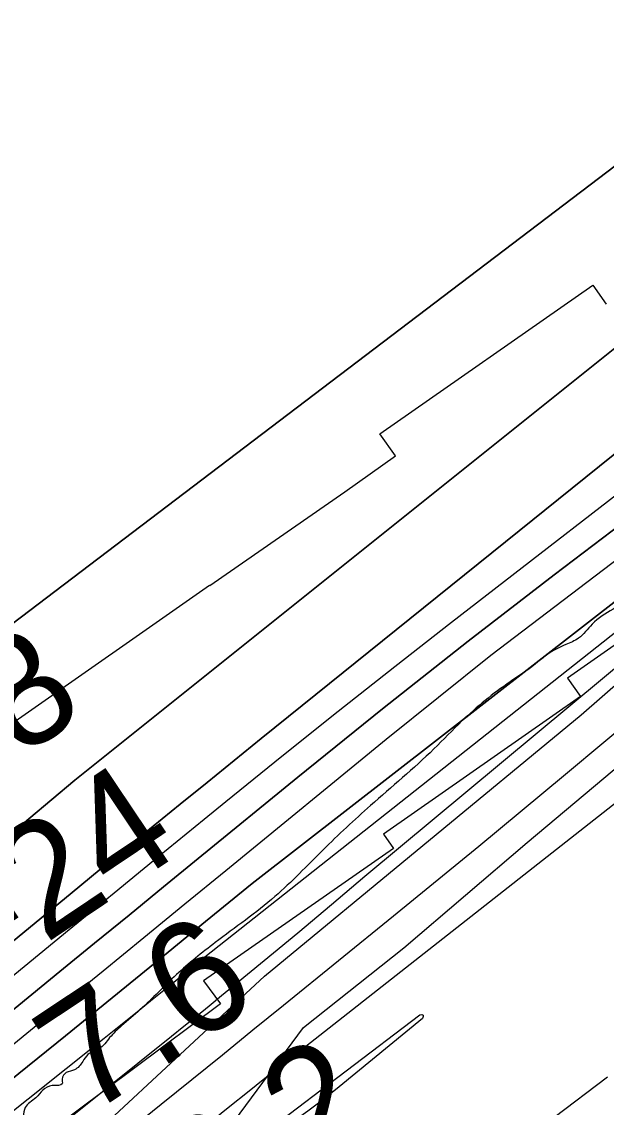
# Model space of a CAD drawing. Extents: x 3445503 to 3483459, y 540493 to 566012.
# Drawn here: x 3455681 to 3456028, y 547772 to 548417 of the extents above; entities that cross this region are included whole.
import ezdxf

# ---------------------------------------------------------------- set-up
doc = ezdxf.new("R2010")
doc.units = 0
for name, color, linetype in [('V-RIVR-EDGE', 7, 'Continuous'), ('V-RIVR-RANG', 7, 'Continuous'), ('V-RRAP-FSHR', 7, 'Continuous'), ('V-RRAP-RVMT', 7, 'Continuous'), ('V-SITE-VEGE', 7, 'Continuous'), ('V-TOPO-DPTH', 7, 'Continuous'), ('V-TOPO-MAJR', 7, 'Continuous'), ('V-TOPO-MINR', 7, 'Continuous'), ('V-TOPO-WATR', 7, 'Continuous')]:
    doc.layers.add(name, color=color, linetype=linetype)

msp = doc.modelspace()

# ---------------------------------------------------------------- linework, layer by layer
at = {"layer": 'V-RIVR-EDGE'}
msp.add_spline([(3457863.5, 548983.44), (3457817.44, 548968.66), (3457802.12, 548960.7), (3457767.68, 548948.62), (3457731.48, 548932.03), (3457708.16, 548919.92), (3457702.22, 548907.76), (3457696.63, 548893.52), (3457692.42, 548877.54), (3457690.67, 548875.46), (3457688.95, 548882.77), (3457682.71, 548888), (3457675.41, 548890.1), (3457672.28, 548889.76), (3457669.15, 548886.29), (3457659.75, 548881.8), (3457640.61, 548872.81), (3457631.21, 548868.66), (3457618.34, 548865.21), (3457614.87, 548866.96), (3457612.43, 548865.23), (3457609.99, 548862.8), (3457605.46, 548857.94), (3457597.11, 548854.49), (3457585.62, 548850), (3457581.8, 548851.4), (3457575.19, 548847.94), (3457552.57, 548838.95), (3457523.35, 548829.99), (3457494.47, 548821.37), (3457480.21, 548818.28), (3457458.65, 548813.81), (3457442.3, 548807.59), (3457428.04, 548804.85), (3457409.6, 548800.37), (3457393.95, 548796.94), (3457376.56, 548792.81), (3457356.38, 548788.69), (3457340.38, 548784.9), (3457318.46, 548774.53), (3457282.62, 548763.14), (3457272.18, 548757.26), (3457258.61, 548753.12), (3457234.96, 548746.58), (3457211.64, 548735.51), (3457178.23, 548721.34), (3457160.48, 548713.04), (3457150.74, 548710.28), (3457138.92, 548708.92), (3457133.01, 548708.59), (3457123.96, 548706.52), (3457117, 548701.33), (3457101.68, 548690.94), (3457094.36, 548684), (3457088.79, 548681.58), (3457084.28, 548684.37), (3457080.1, 548683.34), (3457066.53, 548675.73), (3457054, 548670.54), (3457041.13, 548666.4), (3457034.86, 548663.64), (3457030.68, 548658.09), (3457025.11, 548655.32), (3457016.07, 548653.95), (3456990.32, 548646.02), (3456984.06, 548644.3), (3456981.27, 548639.78), (3456973.96, 548638.06), (3456959.69, 548631.49), (3456940.91, 548624.59), (3456930.12, 548621.83), (3456905.41, 548610.42), (3456885.58, 548603.17), (3456858.09, 548591.07), (3456833.02, 548577.58), (3456810.74, 548562.34), (3456791.94, 548553), (3456783.59, 548550.93), (3456781.16, 548549.55), (3456778.37, 548546.43), (3456774.19, 548544.35), (3456766.89, 548543.32), (3456746.35, 548533.29), (3456727.9, 548523.61), (3456715.72, 548515.99), (3456704.94, 548513.93), (3456691.37, 548509.44), (3456678.49, 548503.91), (3456658.31, 548495.62), (3456640.21, 548485.58), (3456625.58, 548475.89), (3456609.92, 548467.23), (3456602.96, 548463.08), (3456594.95, 548459.97), (3456583.81, 548452), (3456563.63, 548444.75), (3456558.75, 548442.33), (3456555.62, 548438.86), (3456546.91, 548431.93), (3456540.64, 548426.73), (3456538.54, 548423.26), (3456538.19, 548420.13), (3456534.36, 548419.8), (3456524.62, 548415.65), (3456518.01, 548413.58), (3456517.3, 548408.02), (3456502.35, 548404.93), (3456494.69, 548400.77), (3456476.93, 548387.61), (3456472.05, 548382.06), (3456471.68, 548376.5), (3456469.94, 548374.41), (3456465.08, 548376.86), (3456461.61, 548378.95), (3456453.6, 548374.46), (3456443.15, 548366.83), (3456436.53, 548360.59), (3456426.08, 548350.19), (3456413.2, 548341.88), (3456403.44, 548333.21), (3456403.08, 548329.39), (3456399.25, 548326.27), (3456385.32, 548316.92), (3456350.52, 548300.66), (3456316.06, 548282.33), (3456280.56, 548264.68), (3456259.31, 548249.09), (3456242.6, 548238.01), (3456225.88, 548225.88), (3456215.09, 548219.31), (3456210.92, 548218.27), (3456207.44, 548216.2), (3456199.77, 548208.91), (3456191.41, 548204.07), (3456188.27, 548196.43), (3456178.85, 548184.63), (3456172.23, 548179.43), (3456163.54, 548177.72), (3456156.58, 548173.56), (3456138.11, 548156.92), (3456111.99, 548136.82), (3456109.19, 548131.27), (3456110.92, 548125.7), (3456109.52, 548121.88), (3456101.86, 548117.38), (3456098.03, 548117.04), (3456095.96, 548120.18), (3456090.39, 548120.19), (3456087.95, 548118.11), (3456087.6, 548114.64), (3456089.67, 548110.81), (3456087.93, 548109.07), (3456081.32, 548104.22), (3456078.87, 548101.1), (3456071.9, 548092.77), (3456063.2, 548086.89), (3456046.14, 548076.5), (3456032.21, 548068.19), (3456019.67, 548059.18), (3456011.66, 548050.86), (3456004, 548047.05), (3455994.6, 548042.21), (3455984.85, 548034.59), (3455970.92, 548024.89), (3455942.36, 548001.67), (3455925.63, 547985.02), (3455888, 547951.4), (3455859.78, 547925.05), (3455831.2, 547897.31), (3455795.68, 547869.93), (3455772.69, 547850.87), (3455751.08, 547830.06), (3455739.93, 547820.36), (3455732.96, 547813.42), (3455726.69, 547806.83), (3455720.08, 547803.37), (3455716.94, 547799.21), (3455712.06, 547794.35), (3455707.19, 547792.63), (3455704.75, 547788.81), (3455704.74, 547786.03), (3455698.83, 547785), (3455689.07, 547777.72), (3455682.8, 547771.83), (3455681.75, 547766.62), (3455680.69, 547760.71), (3455676.86, 547758.63), (3455672.35, 547762.47), (3455669.56, 547759.35), (3455651.44, 547743.05), (3455646.21, 547734.72), (3455640.97, 547725), (3455639.91, 547719.44), (3455637.47, 547716.67), (3455633.3, 547714.59), (3455630.51, 547713.9), (3455628.42, 547711.13), (3455627.72, 547706.96), (3455625.97, 547701.75), (3455612.38, 547691.01), (3455586.95, 547668.82), (3455568.13, 547649.75), (3455560.11, 547641.08), (3455557.32, 547635.17), (3455554.87, 547629.27), (3455551.39, 547626.15), (3455546.52, 547624.77), (3455537.12, 547622.01), (3455533.99, 547619.24), (3455531.89, 547615.77), (3455527.7, 547608.13), (3455520.38, 547600.85), (3455503.66, 547587.68), (3455484.86, 547575.91), (3455468.84, 547563.43), (3455457, 547556.16), (3455434.72, 547543.01), (3455434.37, 547542.31), (3455433.68, 547540.92), (3455432.97, 547536.06), (3455431.22, 547533.63), (3455427.05, 547534.33), (3455422.88, 547532.95), (3455408.6, 547523.95), (3455399.2, 547518.06), (3455395.03, 547516.34), (3455391.54, 547511.83), (3455385.62, 547505.93), (3455380.74, 547503.16), (3455373.09, 547500.05), (3455368.2, 547494.15), (3455365.07, 547491.38), (3455357.76, 547487.58), (3455349.05, 547480.64), (3455342.1, 547480.31), (3455335.84, 547478.94), (3455326.78, 547472.01), (3455309.38, 547463.71), (3455304.16, 547461.98), (3455300.32, 547457.13), (3455295.45, 547452.62), (3455280.83, 547443.96), (3455275.25, 547439.11), (3455272.8, 547433.55), (3455267.93, 547430.09), (3455263.07, 547431.49), (3455257.85, 547431.51), (3455252.98, 547429.78), (3455233.48, 547416.97), (3455216.42, 547405.19), (3455207.71, 547399.3), (3455198.31, 547391.68), (3455194.13, 547387.86), (3455188.19, 547378.84), (3455176, 547368.09), (3455163.46, 547359.43), (3455159.28, 547355.62), (3455156.14, 547351.11), (3455152.66, 547349.03), (3455147.79, 547348.69), (3455143.96, 547345.92), (3455127.59, 547332.06), (3455120.97, 547327.55), (3455111.92, 547319.58), (3455097.98, 547307.8), (3455086.12, 547292.18), (3455071.5, 547281.79), (3455061.39, 547271.73), (3455057.55, 547265.14), (3455056.84, 547257.49), (3455044.3, 547250.22), (3455035.6, 547244.68), (3455007.73, 547222.5), (3454989.62, 547206.21), (3454980.21, 547197.19), (3454971.15, 547190.96), (3454953.72, 547170.14), (3454941.17, 547156.27), (3454928.29, 547146.22), (3454914.36, 547136.17), (3454901.83, 547130.29), (3454894.17, 547128.92), (3454889.64, 547123.02), (3454885.81, 547118.86), (3454878.15, 547115.75), (3454871.54, 547111.6), (3454866.65, 547105.7), (3454853.42, 547094.96), (3454836.01, 547084.92), (3454794.93, 547060.34), (3454775.78, 547046.48), (3454768.12, 547043.37), (3454766.03, 547042.33), (3454765.33, 547039.55), (3454764.63, 547037.82), (3454754.54, 547033.32), (3454745.49, 547027.78), (3454732.6, 547018.78), (3454704.75, 547000.42), (3454687.34, 546990.38), (3454661.57, 546972.72), (3454600.29, 546931.5), (3454566.5, 546905.51), (3454551.88, 546896.16), (3454544.22, 546890.62), (3454540.73, 546885.06), (3454535.49, 546878.47), (3454525.05, 546873.98), (3454519.83, 546871.21), (3454512.52, 546865.67), (3454509.04, 546863.94), (3454507.64, 546859.07), (3454504.15, 546854.22), (3454497.89, 546854.23), (3454492.32, 546851.81), (3454487.45, 546847.65), (3454481.16, 546836.89), (3454475.58, 546829.95), (3454466.53, 546824.76), (3454459.21, 546817.48), (3454445.64, 546809.52), (3454438.31, 546799.1), (3454430.29, 546789.39), (3454418.8, 546782.81), (3454407.67, 546779.71), (3454394.43, 546768.97), (3454388.5, 546760.29), (3454381.88, 546751.62), (3454374.21, 546745.03), (3454365.51, 546742.62), (3454357.85, 546735.69), (3454348.44, 546726.32), (3454339.39, 546720.09), (3454329.98, 546712.12), (3454321.62, 546705.18), (3454311.52, 546695.48), (3454298.63, 546684.73), (3454292.71, 546681.27), (3454288.89, 546681.97), (3454284.36, 546681.29), (3454283.66, 546679.21), (3454283.3, 546671.91), (3454281.2, 546667.39), (3454257.18, 546652.85), (3454236.29, 546638.3), (3454219.56, 546622.35), (3454209.11, 546612.3), (3454190.28, 546592.53), (3454175.65, 546577.96), (3454164.84, 546565.82), (3454160.32, 546563.4), (3454156.15, 546563.76), (3454151.62, 546561.34), (3454148.14, 546559.61), (3454133.51, 546546.09), (3454102.5, 546519.05), (3454096.23, 546515.94), (3454092.4, 546512.12), (3454086.13, 546505.53), (3454079.15, 546495.81), (3454067.99, 546482.98), (3454055.1, 546469.8), (3454040.81, 546455.93), (3454027.93, 546447.27), (3454012.95, 546435.14), (3453974.28, 546400.13), (3453969.39, 546393.53), (3453968.69, 546390.41), (3453968.33, 546386.93), (3453963.45, 546381.03), (3453948.12, 546364.04), (3453931.73, 546346.7), (3453925.47, 546344.63), (3453916.77, 546339.09), (3453902.84, 546331.13), (3453885.77, 546314.13), (3453868.69, 546296.1), (3453855.43, 546277.01), (3453829.27, 546239.88), (3453825.07, 546231.9), (3453825.07, 546228.77), (3453825.06, 546225.99), (3453824.36, 546224.6), (3453819.15, 546224.26), (3453815.32, 546222.88), (3453811.13, 546217.68), (3453801.36, 546202.06), (3453785.31, 546179.15), (3453759.16, 546146.89), (3453726.4, 546113.6), (3453681.81, 546074.77), (3453648.37, 546047.39), (3453614.59, 546023.84), (3453592.32, 546013.12), (3453571.08, 545999.61), (3453548.78, 545978.11), (3453537.97, 545968.06), (3453529.26, 545959.39), (3453525.44, 545959.05), (3453521.6, 545955.58), (3453517.42, 545950.73), (3453513.59, 545946.22), (3453508.71, 545944.14), (3453506.62, 545941.02), (3453505.22, 545937.89), (3453495.82, 545932.01), (3453490.94, 545926.46), (3453484.31, 545918.13), (3453481.19, 545917.79), (3453476.66, 545916.06), (3453470.04, 545909.82), (3453466.25, 545904.68)], degree=3, dxfattribs=at)
at = {"layer": 'V-RRAP-FSHR'}
msp.add_lwpolyline([(3453499.62, 545904.85), (3453583.8, 545965.12), (3453686.79, 546052.96), (3453809.17, 546166.26), (3453997.61, 546385.99), (3454017.45, 546438.11), (3454071.65, 546517.5), (3454145.76, 546563.13), (3454200.36, 546585.6), (3454496.52, 546823.81), (3454586.15, 546888.08), (3454764.78, 547011.51), (3454973.71, 547169.55), (3455110.03, 547269.18), (3455145.35, 547315.33), (3455252.52, 547400.41), (3455326.56, 547451.45), (3455386.62, 547479.51), (3455677.3, 547712.75), (3455824.99, 547849.96), (3456013.29, 548005.26), (3456172.23, 548144.18), (3456360.92, 548286.05), (3456535.65, 548395.54)], dxfattribs=at)
at = {"layer": 'V-RRAP-RVMT'}
for p, q in [((3455893.64, 548172.32), (3456020.23, 548260.79)), ((3456020.23, 548260.79), (3456028.14, 548249.5)), ((3455902.82, 548159.32), (3455893.64, 548172.32)), ((3455872.64, 548137.84), (3455902.82, 548159.32)), ((3455792.49, 548082.18), (3455872.64, 548137.84)), ((3456124.92, 548110.99), (3456005.04, 548027.2)), ((3455674.82, 548000.19), (3455792.37, 548082.35)), ((3455792.37, 548082.35), (3455792.49, 548082.18)), ((3456005.04, 548027.2), (3456012.75, 548016.23)), ((3456012.75, 548016.23), (3455895.77, 547934.4)), ((3455895.77, 547934.4), (3455901.65, 547925.96)), ((3455901.65, 547925.96), (3455788.75, 547847.13)), ((3455788.75, 547847.13), (3455798.76, 547833.5)), ((3455798.76, 547833.5), (3455687.72, 547750.63))]:
    msp.add_line(p, q, dxfattribs=at)
at = {"layer": 'V-SITE-VEGE'}
for points in [[(3455807.08, 547763.88), (3455848.11, 547819.45), (3455907.87, 547866.84), (3455981.07, 547929.46), (3456055.1, 547991.5)], [(3456028.87, 547789.9), (3455997.02, 547765.68)]]:
    msp.add_lwpolyline(points, dxfattribs=at)
at = {"layer": 'V-TOPO-DPTH'}
for points in [[(3456856.6, 548740.67), (3456268.73, 548406.59), (3456247.79, 548392.03), (3456227.02, 548377.24), (3456206.5, 548362.08), (3455712.34, 547966.57), (3455698.61, 547955.04), (3455684.92, 547943.46), (3455671.26, 547931.85), (3455618.12, 547886.49), (3455577.89, 547852.2), (3455537.62, 547817.95), (3455497.3, 547783.76), (3455456.94, 547749.62), (3455214.72, 547545.03), (3455182.45, 547518.06), (3455149.99, 547491.33), (3455117.26, 547464.94), (3455084.33, 547438.79), (3455046.17, 547408.8), (3454993.9, 547367.98), (3454941.46, 547327.38), (3454918.49, 547309.76)], [(3456856.6, 548740.67), (3456268.73, 548406.59), (3456247.79, 548392.03), (3456227.02, 548377.24), (3456206.5, 548362.08), (3455712.34, 547966.57), (3455698.61, 547955.04), (3455684.92, 547943.46), (3455671.26, 547931.85), (3455618.12, 547886.49), (3455577.89, 547852.2), (3455537.62, 547817.95), (3455497.3, 547783.76), (3455456.94, 547749.62), (3455214.72, 547545.03), (3455182.45, 547518.06), (3455149.99, 547491.33), (3455117.26, 547464.94), (3455084.33, 547438.79), (3455046.17, 547408.8), (3454993.9, 547367.98), (3454941.46, 547327.38), (3454918.49, 547309.76)], [(3455249.33, 547659.48), (3455421.6, 547811.2), (3455447.45, 547834.36), (3455473.04, 547857.81), (3455498.22, 547881.68), (3455523.14, 547905.85), (3455533.99, 547916.56), (3455553.11, 547935.75), (3455572, 547955.16), (3455590.53, 547974.9), (3455608.84, 547994.86), (3455623.66, 548011.31), (3455634.64, 548022.96), (3455645.94, 548034.26), (3455657.73, 548045.04), (3455669.86, 548055.48), (3456187.62, 548449.08), (3456215.38, 548468.62), (3456243.11, 548488.2), (3456319.08, 548541.99), (3456382.52, 548587.52), (3456445.56, 548633.6), (3456508, 548680.48), (3456570.03, 548727.91)], [(3456570.03, 548727.91), (3456508, 548680.48), (3456445.56, 548633.6), (3456382.52, 548587.52), (3456319.08, 548541.99), (3456243.11, 548488.2), (3456215.38, 548468.62), (3456187.62, 548449.08), (3455669.86, 548055.48), (3455657.73, 548045.04), (3455645.94, 548034.26), (3455634.64, 548022.96), (3455623.66, 548011.31), (3455608.84, 547994.86), (3455590.53, 547974.9), (3455572, 547955.16), (3455553.11, 547935.75), (3455533.99, 547916.56), (3455523.14, 547905.85), (3455498.22, 547881.68), (3455473.04, 547857.81), (3455447.45, 547834.36), (3455421.6, 547811.2), (3455249.33, 547659.48)], [(3456887.15, 548729.97), (3456251.76, 548335.86), (3456250.94, 548335.31), (3456248.53, 548333.61), (3456244.09, 548330.33), (3456241.1, 548328.09), (3456238.13, 548325.81), (3456235.19, 548323.5), (3456232.27, 548321.15), (3456209.81, 548302.85), (3456195.66, 548291.35), (3456181.51, 548279.87), (3456167.33, 548268.41), (3456153.14, 548256.96), (3455823.07, 547991.16), (3455806.97, 547978.17), (3455790.88, 547965.17), (3455774.82, 547952.13), (3455758.77, 547939.08), (3455742.75, 547926.01), (3455726.73, 547912.91), (3455710.74, 547899.8), (3455694.75, 547886.67), (3455356.77, 547608.66)], [(3455356.77, 547608.66), (3455694.75, 547886.67), (3455710.74, 547899.8), (3455726.73, 547912.91), (3455742.75, 547926.01), (3455758.77, 547939.08), (3455774.82, 547952.13), (3455790.88, 547965.17), (3455806.97, 547978.17), (3455823.07, 547991.16), (3456153.14, 548256.96), (3456167.33, 548268.41), (3456181.51, 548279.87), (3456195.66, 548291.35), (3456209.81, 548302.85), (3456232.27, 548321.15), (3456235.19, 548323.5), (3456238.13, 548325.81), (3456241.1, 548328.09), (3456244.09, 548330.33), (3456248.53, 548333.61), (3456250.94, 548335.31), (3456251.76, 548335.86), (3456887.15, 548729.97)], [(3455539.36, 547718.68), (3455607.82, 547774.46), (3455703.41, 547852.68), (3455723.95, 547869.49), (3455744.5, 547886.3), (3455765.05, 547903.1), (3455785.61, 547919.9), (3455844.79, 547968.27), (3455895.2, 548008.91), (3455945.96, 548049.11), (3455997.24, 548088.64), (3456048.87, 548127.73), (3456227.26, 548260.95), (3456249.85, 548277.51), (3456272.62, 548293.81), (3456295.66, 548309.72), (3456318.89, 548325.36), (3456949.78, 548713.88)], [(3456949.78, 548713.88), (3456318.89, 548325.36), (3456295.66, 548309.72), (3456272.62, 548293.81), (3456249.85, 548277.51), (3456227.26, 548260.95), (3456048.87, 548127.73), (3455997.24, 548088.64), (3455945.96, 548049.11), (3455895.2, 548008.91), (3455844.79, 547968.27), (3455785.61, 547919.9), (3455765.05, 547903.1), (3455744.5, 547886.3), (3455723.95, 547869.49), (3455703.41, 547852.68), (3455607.82, 547774.46), (3455539.36, 547718.68)], [(3455390.27, 547510.18), (3455769.67, 547814.21), (3455777.14, 547820.22), (3455784.59, 547826.25), (3455792.03, 547832.3), (3455799.44, 547838.38), (3455824.82, 547859.23), (3455844.86, 547875.82), (3455864.81, 547892.51), (3455884.64, 547909.34), (3456290.8, 548247.26), (3456293.42, 548249.02), (3456296.08, 548250.73), (3456298.78, 548252.36), (3456301.52, 548253.94), (3456935.24, 548584.95)], [(3454919.06, 547191.84), (3454965.95, 547228.53), (3455040.68, 547286.89), (3455148.1, 547370.65), (3455178.59, 547394.48), (3455209.03, 547418.37), (3455239.4, 547442.34), (3455269.74, 547466.37), (3455595.27, 547724.91), (3455623.23, 547747.21), (3455651.15, 547769.57), (3455678.98, 547792.04), (3455706.76, 547814.57), (3455734.49, 547837.16), (3455762.2, 547859.77), (3455789.89, 547882.42), (3455817.57, 547905.08), (3456265.35, 548253.11), (3456276.04, 548260.48), (3456286.85, 548267.67), (3456297.83, 548274.6), (3456308.92, 548281.35), (3456668.27, 548494.2)], [(3456668.27, 548494.2), (3456308.92, 548281.35), (3456297.83, 548274.6), (3456286.85, 548267.67), (3456276.04, 548260.48), (3456265.35, 548253.11), (3455817.57, 547905.08), (3455789.89, 547882.42), (3455762.2, 547859.77), (3455734.49, 547837.16), (3455706.76, 547814.57), (3455678.98, 547792.04), (3455651.15, 547769.57), (3455623.23, 547747.21), (3455595.27, 547724.91), (3455269.74, 547466.37), (3455239.4, 547442.34), (3455209.03, 547418.37), (3455178.59, 547394.48), (3455148.1, 547370.65), (3455040.68, 547286.89), (3454965.95, 547228.53), (3454919.06, 547191.84)]]:
    msp.add_lwpolyline(points, dxfattribs=at)
at = {"layer": 'V-TOPO-MAJR'}
msp.add_lwpolyline([(3455857.09, 547774.45), (3455850.76, 547769.75), (3455844.37, 547765.13), (3455834.38, 547758.08), (3455831.43, 547756.13), (3455828.37, 547754.35), (3455820, 547749.83), (3455819.35, 547749.87), (3455818.93, 547750.08), (3455818.87, 547750.54), (3455819.04, 547751.17), (3455821.4, 547753.36), (3455823.87, 547755.57), (3455825.13, 547756.64), (3455828.25, 547759.17), (3455829.75, 547760.35), (3455917.25, 547827.06), (3455918.45, 547827.1), (3455919.21, 547826.81), (3455919.33, 547826), (3455919, 547824.84), (3455869.46, 547784.23), (3455863.31, 547779.3), (3455857.09, 547774.45)], dxfattribs=at)
at = {"layer": 'V-TOPO-MINR'}
for points in [[(3454918.49, 547309.76), (3454941.46, 547327.38), (3454993.9, 547367.98), (3455046.17, 547408.8), (3455084.33, 547438.79), (3455117.26, 547464.94), (3455149.99, 547491.33), (3455182.45, 547518.06), (3455214.72, 547545.03), (3455456.94, 547749.62), (3455497.3, 547783.76), (3455537.62, 547817.95), (3455577.89, 547852.2), (3455618.12, 547886.49), (3455671.26, 547931.85), (3455684.92, 547943.46), (3455698.61, 547955.04), (3455712.34, 547966.57), (3456206.5, 548362.08), (3456227.02, 548377.24), (3456247.79, 548392.03), (3456268.73, 548406.59), (3456856.6, 548740.67)], [(3455249.33, 547659.48), (3455421.6, 547811.2), (3455447.45, 547834.36), (3455473.04, 547857.81), (3455498.22, 547881.68), (3455523.14, 547905.85), (3455533.99, 547916.56), (3455553.11, 547935.75), (3455572, 547955.16), (3455590.53, 547974.9), (3455608.84, 547994.86), (3455623.66, 548011.31), (3455634.64, 548022.96), (3455645.94, 548034.26), (3455657.73, 548045.04), (3455669.86, 548055.48), (3456187.62, 548449.08), (3456215.38, 548468.62), (3456243.11, 548488.2), (3456319.08, 548541.99), (3456382.52, 548587.52), (3456445.56, 548633.6), (3456508, 548680.48), (3456570.03, 548727.91)], [(3455356.77, 547608.66), (3455694.75, 547886.67), (3455710.74, 547899.8), (3455726.73, 547912.91), (3455742.75, 547926.01), (3455758.77, 547939.08), (3455774.82, 547952.13), (3455790.88, 547965.17), (3455806.97, 547978.17), (3455823.07, 547991.16), (3456153.14, 548256.96), (3456167.33, 548268.41), (3456181.51, 548279.87), (3456195.66, 548291.35), (3456209.81, 548302.85), (3456232.27, 548321.15), (3456235.19, 548323.5), (3456238.13, 548325.81), (3456241.1, 548328.09), (3456244.09, 548330.33), (3456248.53, 548333.61), (3456250.94, 548335.31), (3456251.76, 548335.86), (3456887.15, 548729.97)], [(3455482.15, 547691.66), (3455682.18, 547855.79), (3455708.9, 547877.69), (3455735.63, 547899.59), (3455762.39, 547921.46), (3455789.15, 547943.31), (3455801.99, 547953.78), (3455835.28, 547980.73), (3455868.72, 548007.5), (3455902.36, 548034.02), (3455936.14, 548060.36), (3456217.93, 548278.3), (3456240.22, 548295.27), (3456262.66, 548312.02), (3456285.36, 548328.43), (3456308.21, 548344.62), (3456331.28, 548360.52), (3456354.45, 548376.26), (3456377.79, 548391.75), (3456401.24, 548407.07), (3456916.3, 548730.55)], [(3455539.36, 547718.68), (3455607.82, 547774.46), (3455703.41, 547852.68), (3455723.95, 547869.49), (3455744.5, 547886.3), (3455765.05, 547903.1), (3455785.61, 547919.9), (3455844.79, 547968.27), (3455895.2, 548008.91), (3455945.96, 548049.11), (3455997.24, 548088.64), (3456048.87, 548127.73), (3456227.26, 548260.95), (3456249.85, 548277.51), (3456272.62, 548293.81), (3456295.66, 548309.72), (3456318.89, 548325.36), (3456949.78, 548713.88)], [(3454919.17, 547167.8), (3455096.07, 547308.26), (3455116.58, 547324.54), (3455137.09, 547340.8), (3455157.62, 547357.05), (3455178.15, 547373.3), (3455198.67, 547389.55), (3455219.18, 547405.82), (3455239.67, 547422.11), (3455260.14, 547438.43), (3455729.68, 547813.04), (3455736.61, 547818.58), (3455743.52, 547824.14), (3455750.43, 547829.71), (3455757.32, 547835.29), (3455764.2, 547840.88), (3455771.08, 547846.49), (3455777.95, 547852.1), (3455784.81, 547857.72), (3456285.79, 548254.07), (3456292.05, 548258.12), (3456298.42, 548261.98), (3456304.87, 548265.74), (3456952.88, 548630.57)], [(3455390.27, 547510.18), (3455769.67, 547814.21), (3455777.14, 547820.22), (3455784.59, 547826.25), (3455792.03, 547832.3), (3455799.44, 547838.38), (3455824.82, 547859.23), (3455844.86, 547875.82), (3455864.81, 547892.51), (3455884.64, 547909.34), (3456290.8, 548247.26), (3456293.42, 548249.02), (3456296.08, 548250.73), (3456298.78, 548252.36), (3456301.52, 548253.94), (3456935.24, 548584.95)], [(3454919.44, 547112.23), (3455215.33, 547335.32), (3455234.17, 547349.66), (3455252.93, 547364.11), (3455271.56, 547378.72), (3455290.1, 547393.45), (3455382.53, 547467.53), (3455447.2, 547519.4), (3455511.85, 547571.3), (3455576.47, 547623.25), (3455641.06, 547675.22), (3455763.51, 547773.84), (3455781.74, 547788.53), (3455799.95, 547803.25), (3455818.15, 547817.98), (3455836.33, 547832.73), (3455901.63, 547885.79), (3455952.3, 547927.26), (3456002.77, 547968.97), (3456052.94, 548011.05), (3456265.3, 548191.96), (3456287.09, 548209.79), (3456309.34, 548227), (3456978.67, 548570.65)], [(3455794.15, 547764.37), (3455804.48, 547772.69), (3455814.83, 547780.99), (3455825.21, 547789.25), (3455835.6, 547797.49), (3456205.84, 548088.3), (3456247.99, 548120.33), (3456308.34, 548165.88), (3456320.54, 548174.81), (3456332.9, 548183.5), (3456345.51, 548191.82), (3456358.29, 548199.9), (3456976.09, 548544.56)], [(3455608.64, 547755.05), (3455656.94, 547794.3), (3455704.65, 547833.24), (3455729.01, 547853.13), (3455753.36, 547873.02), (3455777.71, 547892.93), (3455802.04, 547912.84), (3455897.28, 547990.79), (3455959.61, 548040.89), (3456150.59, 548186.02), (3456248.15, 548256.77), (3456264.24, 548268.18), (3456280.48, 548279.37), (3456296.95, 548290.21), (3456313.58, 548300.83), (3456444.85, 548382.75), (3456525.49, 548432.18)]]:
    msp.add_lwpolyline(points, dxfattribs=at)
at = {"layer": 'V-TOPO-WATR'}
msp.add_lwpolyline([(3454919.06, 547191.84), (3454965.95, 547228.53), (3455040.68, 547286.89), (3455148.1, 547370.65), (3455178.59, 547394.48), (3455209.03, 547418.37), (3455239.4, 547442.34), (3455269.74, 547466.37), (3455595.27, 547724.91), (3455623.23, 547747.21), (3455651.15, 547769.57), (3455678.98, 547792.04), (3455706.76, 547814.57), (3455734.49, 547837.16), (3455762.2, 547859.77), (3455789.89, 547882.42), (3455817.57, 547905.08), (3456265.35, 548253.11), (3456276.04, 548260.48), (3456286.85, 548267.67), (3456297.83, 548274.6), (3456308.92, 548281.35), (3456668.27, 548494.2)], dxfattribs=at)

# ---------------------------------------------------------------- texts
at = {"layer": 'V-RIVR-RANG'}
for s, rotation, p in [('-38', 33.87589, (3455613.04, 547934.64)), ('-24', 33.87589, (3455669.67, 547852.21)), ('7.6', 33.58833, (3455719.78, 547765.94)), ('26.2', 33.58833, (3455749.17, 547665.41))]:
    msp.add_text(s, height=67, rotation=rotation, dxfattribs=at).set_placement(p)

doc.saveas('drawing.dxf')
